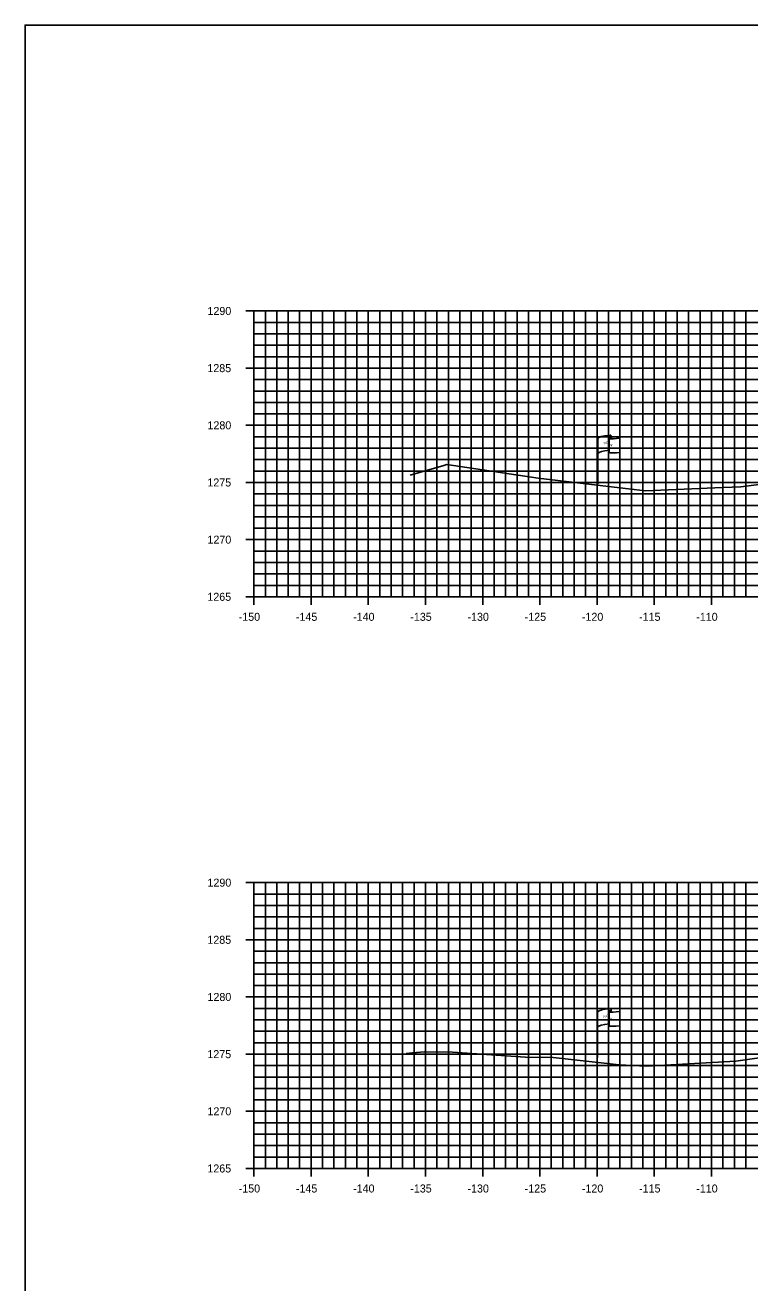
# Model space of a CAD drawing. Extents: x 674939 to 678919, y 750652 to 765176.
# Drawn here: x 678578.5 to 678641.9, y 762996.3 to 763106.3 of the extents above; entities that cross this region are included whole.
import ezdxf

# ---------------------------------------------------------------- set-up
doc = ezdxf.new("R2010")
doc.units = 0
for name, color, linetype in [('R_Axis', 7, 'Continuous'), ('R_Axis Annot', 7, 'Continuous'), ('R_Exist Surface', 7, 'Continuous'), ('R_Grid', 7, 'Continuous'), ('R_No Plot', 7, 'Continuous'), ('S_EXIST_ROW', 7, 'Continuous')]:
    doc.layers.add(name, color=color, linetype=linetype)

msp = doc.modelspace()

# ---------------------------------------------------------------- linework, layer by layer
at = {"layer": 'R_Axis'}
for p, q in [((678597.83, 763081.29), (678599.23, 763081.29)), ((678598.53, 763056.29), (678598.53, 763081.29)), ((678598.53, 763080.29), (678598.88, 763080.29)), ((678598.53, 763079.29), (678598.88, 763079.29)), ((678598.53, 763078.29), (678598.88, 763078.29)), ((678598.53, 763077.29), (678598.88, 763077.29)), ((678597.83, 763076.29), (678599.23, 763076.29)), ((678598.53, 763075.29), (678598.88, 763075.29)), ((678598.53, 763074.29), (678598.88, 763074.29)), ((678598.53, 763073.29), (678598.88, 763073.29)), ((678598.53, 763072.29), (678598.88, 763072.29)), ((678597.83, 763071.29), (678599.23, 763071.29)), ((678598.53, 763070.29), (678598.88, 763070.29)), ((678598.53, 763069.29), (678598.88, 763069.29)), ((678598.53, 763068.29), (678598.88, 763068.29)), ((678598.53, 763067.29), (678598.88, 763067.29)), ((678597.83, 763066.29), (678599.23, 763066.29)), ((678598.53, 763065.29), (678598.88, 763065.29)), ((678598.53, 763064.29), (678598.88, 763064.29)), ((678598.53, 763063.29), (678598.88, 763063.29)), ((678597.83, 763061.29), (678599.23, 763061.29)), ((678598.53, 763062.29), (678598.88, 763062.29)), ((678598.53, 763060.29), (678598.88, 763060.29)), ((678598.53, 763059.29), (678598.88, 763059.29)), ((678598.53, 763058.29), (678598.88, 763058.29)), ((678598.53, 763057.29), (678598.88, 763057.29)), ((678598.53, 763055.59), (678598.53, 763056.99)), ((678603.53, 763055.59), (678603.53, 763056.99)), ((678608.53, 763055.59), (678608.53, 763056.99)), ((678613.53, 763055.59), (678613.53, 763056.99)), ((678618.53, 763055.59), (678618.53, 763056.99)), ((678623.53, 763055.59), (678623.53, 763056.99)), ((678628.53, 763055.59), (678628.53, 763056.99)), ((678633.53, 763055.59), (678633.53, 763056.99)), ((678638.53, 763055.59), (678638.53, 763056.99)), ((678597.83, 763056.29), (678599.23, 763056.29)), ((678598.53, 763056.29), (678898.53, 763056.29)), ((678597.83, 763031.29), (678599.23, 763031.29)), ((678598.53, 763006.29), (678598.53, 763031.29)), ((678598.53, 763030.29), (678598.88, 763030.29)), ((678598.53, 763029.29), (678598.88, 763029.29)), ((678598.53, 763028.29), (678598.88, 763028.29)), ((678598.53, 763027.29), (678598.88, 763027.29)), ((678597.83, 763026.29), (678599.23, 763026.29)), ((678598.53, 763025.29), (678598.88, 763025.29)), ((678598.53, 763024.29), (678598.88, 763024.29)), ((678598.53, 763023.29), (678598.88, 763023.29)), ((678598.53, 763022.29), (678598.88, 763022.29)), ((678597.83, 763021.29), (678599.23, 763021.29)), ((678598.53, 763020.29), (678598.88, 763020.29)), ((678598.53, 763019.29), (678598.88, 763019.29)), ((678598.53, 763018.29), (678598.88, 763018.29)), ((678598.53, 763017.29), (678598.88, 763017.29)), ((678597.83, 763016.29), (678599.23, 763016.29)), ((678598.53, 763015.29), (678598.88, 763015.29)), ((678598.53, 763014.29), (678598.88, 763014.29)), ((678598.53, 763013.29), (678598.88, 763013.29)), ((678598.53, 763012.29), (678598.88, 763012.29)), ((678597.83, 763011.29), (678599.23, 763011.29)), ((678598.53, 763010.29), (678598.88, 763010.29)), ((678598.53, 763009.29), (678598.88, 763009.29)), ((678598.53, 763008.29), (678598.88, 763008.29)), ((678597.83, 763006.29), (678599.23, 763006.29)), ((678598.53, 763007.29), (678598.88, 763007.29)), ((678598.53, 763005.59), (678598.53, 763006.99)), ((678598.53, 763006.29), (678898.53, 763006.29)), ((678603.53, 763005.59), (678603.53, 763006.99)), ((678608.53, 763005.59), (678608.53, 763006.99)), ((678613.53, 763005.59), (678613.53, 763006.99)), ((678618.53, 763005.59), (678618.53, 763006.99)), ((678623.53, 763005.59), (678623.53, 763006.99)), ((678628.53, 763005.59), (678628.53, 763006.99)), ((678633.53, 763005.59), (678633.53, 763006.99)), ((678638.53, 763005.59), (678638.53, 763006.99))]:
    msp.add_line(p, q, dxfattribs=at)
at = {"layer": 'R_Exist Surface'}
for points in [[(678612.19, 763066.93), (678615.12, 763067.77), (678615.39, 763067.85), (678619.67, 763067.21), (678623.37, 763066.68), (678628.54, 763066.05), (678632.76, 763065.57), (678638.83, 763065.83), (678641.1, 763065.92), (678643.85, 763066.27)], [(678611.83, 763016.35), (678611.9, 763016.34), (678612.09, 763016.37), (678612.4, 763016.41), (678613.45, 763016.5), (678615.88, 763016.46), (678622.28, 763016.04), (678624.68, 763015.99), (678630.45, 763015.37), (678632.82, 763015.24), (678633.92, 763015.31), (678640.67, 763015.67), (678645.39, 763016.36)]]:
    msp.add_lwpolyline(points, dxfattribs=at)
at = {"layer": 'R_Grid'}
for p, q in [((678598.53, 763081.29), (678898.53, 763081.29)), ((678598.53, 763056.29), (678598.53, 763081.29)), ((678599.53, 763056.29), (678599.53, 763081.29)), ((678600.53, 763056.29), (678600.53, 763081.29)), ((678601.53, 763056.29), (678601.53, 763081.29)), ((678602.53, 763056.29), (678602.53, 763081.29)), ((678603.53, 763056.29), (678603.53, 763081.29)), ((678604.53, 763056.29), (678604.53, 763081.29)), ((678605.53, 763056.29), (678605.53, 763081.29)), ((678606.53, 763056.29), (678606.53, 763081.29)), ((678607.53, 763056.29), (678607.53, 763081.29)), ((678608.53, 763056.29), (678608.53, 763081.29)), ((678609.53, 763056.29), (678609.53, 763081.29)), ((678610.53, 763056.29), (678610.53, 763081.29)), ((678611.53, 763056.29), (678611.53, 763081.29)), ((678612.53, 763056.29), (678612.53, 763081.29)), ((678613.53, 763056.29), (678613.53, 763081.29)), ((678614.53, 763056.29), (678614.53, 763081.29)), ((678615.53, 763056.29), (678615.53, 763081.29)), ((678616.53, 763056.29), (678616.53, 763081.29)), ((678617.53, 763056.29), (678617.53, 763081.29)), ((678618.53, 763056.29), (678618.53, 763081.29)), ((678619.53, 763056.29), (678619.53, 763081.29)), ((678620.53, 763056.29), (678620.53, 763081.29)), ((678621.53, 763056.29), (678621.53, 763081.29)), ((678622.53, 763056.29), (678622.53, 763081.29)), ((678623.53, 763056.29), (678623.53, 763081.29)), ((678624.53, 763056.29), (678624.53, 763081.29)), ((678625.53, 763056.29), (678625.53, 763081.29)), ((678626.53, 763056.29), (678626.53, 763081.29)), ((678627.53, 763056.29), (678627.53, 763081.29)), ((678628.53, 763056.29), (678628.53, 763081.29)), ((678629.53, 763056.29), (678629.53, 763081.29)), ((678630.53, 763056.29), (678630.53, 763081.29)), ((678631.53, 763056.29), (678631.53, 763081.29)), ((678632.53, 763056.29), (678632.53, 763081.29)), ((678633.53, 763056.29), (678633.53, 763081.29)), ((678634.53, 763056.29), (678634.53, 763081.29)), ((678635.53, 763056.29), (678635.53, 763081.29)), ((678636.53, 763056.29), (678636.53, 763081.29)), ((678637.53, 763056.29), (678637.53, 763081.29)), ((678638.53, 763056.29), (678638.53, 763081.29)), ((678639.53, 763056.29), (678639.53, 763081.29)), ((678640.53, 763056.29), (678640.53, 763081.29)), ((678641.53, 763056.29), (678641.53, 763081.29)), ((678598.53, 763080.29), (678898.53, 763080.29)), ((678598.53, 763079.29), (678898.53, 763079.29)), ((678598.53, 763078.29), (678898.53, 763078.29)), ((678598.53, 763077.29), (678898.53, 763077.29)), ((678598.53, 763076.29), (678898.53, 763076.29)), ((678598.53, 763075.29), (678898.53, 763075.29)), ((678598.53, 763074.29), (678898.53, 763074.29)), ((678598.53, 763073.29), (678898.53, 763073.29)), ((678598.53, 763072.29), (678898.53, 763072.29)), ((678598.53, 763071.29), (678898.53, 763071.29)), ((678598.53, 763070.29), (678898.53, 763070.29)), ((678598.53, 763069.29), (678898.53, 763069.29)), ((678598.53, 763068.29), (678898.53, 763068.29)), ((678598.53, 763067.29), (678898.53, 763067.29)), ((678598.53, 763066.29), (678898.53, 763066.29)), ((678598.53, 763065.29), (678898.53, 763065.29)), ((678598.53, 763064.29), (678898.53, 763064.29)), ((678598.53, 763063.29), (678898.53, 763063.29)), ((678598.53, 763062.29), (678898.53, 763062.29)), ((678598.53, 763061.29), (678898.53, 763061.29)), ((678598.53, 763060.29), (678898.53, 763060.29)), ((678598.53, 763059.29), (678898.53, 763059.29)), ((678598.53, 763058.29), (678898.53, 763058.29)), ((678598.53, 763057.29), (678898.53, 763057.29)), ((678598.53, 763056.29), (678898.53, 763056.29)), ((678598.53, 763031.29), (678898.53, 763031.29)), ((678598.53, 763006.29), (678598.53, 763031.29)), ((678599.53, 763006.29), (678599.53, 763031.29)), ((678600.53, 763006.29), (678600.53, 763031.29)), ((678601.53, 763006.29), (678601.53, 763031.29)), ((678602.53, 763006.29), (678602.53, 763031.29)), ((678603.53, 763006.29), (678603.53, 763031.29)), ((678604.53, 763006.29), (678604.53, 763031.29)), ((678605.53, 763006.29), (678605.53, 763031.29)), ((678606.53, 763006.29), (678606.53, 763031.29)), ((678607.53, 763006.29), (678607.53, 763031.29)), ((678608.53, 763006.29), (678608.53, 763031.29)), ((678609.53, 763006.29), (678609.53, 763031.29)), ((678610.53, 763006.29), (678610.53, 763031.29)), ((678611.53, 763006.29), (678611.53, 763031.29)), ((678612.53, 763006.29), (678612.53, 763031.29)), ((678613.53, 763006.29), (678613.53, 763031.29)), ((678614.53, 763006.29), (678614.53, 763031.29)), ((678615.53, 763006.29), (678615.53, 763031.29)), ((678616.53, 763006.29), (678616.53, 763031.29)), ((678617.53, 763006.29), (678617.53, 763031.29)), ((678618.53, 763006.29), (678618.53, 763031.29)), ((678619.53, 763006.29), (678619.53, 763031.29)), ((678620.53, 763006.29), (678620.53, 763031.29)), ((678621.53, 763006.29), (678621.53, 763031.29)), ((678622.53, 763006.29), (678622.53, 763031.29)), ((678623.53, 763006.29), (678623.53, 763031.29)), ((678624.53, 763006.29), (678624.53, 763031.29)), ((678625.53, 763006.29), (678625.53, 763031.29)), ((678626.53, 763006.29), (678626.53, 763031.29)), ((678627.53, 763006.29), (678627.53, 763031.29)), ((678628.53, 763006.29), (678628.53, 763031.29)), ((678629.53, 763006.29), (678629.53, 763031.29)), ((678630.53, 763006.29), (678630.53, 763031.29)), ((678631.53, 763006.29), (678631.53, 763031.29)), ((678632.53, 763006.29), (678632.53, 763031.29)), ((678633.53, 763006.29), (678633.53, 763031.29)), ((678634.53, 763006.29), (678634.53, 763031.29)), ((678635.53, 763006.29), (678635.53, 763031.29)), ((678636.53, 763006.29), (678636.53, 763031.29)), ((678637.53, 763006.29), (678637.53, 763031.29)), ((678638.53, 763006.29), (678638.53, 763031.29)), ((678639.53, 763006.29), (678639.53, 763031.29)), ((678640.53, 763006.29), (678640.53, 763031.29)), ((678641.53, 763006.29), (678641.53, 763031.29)), ((678598.53, 763030.29), (678898.53, 763030.29)), ((678598.53, 763029.29), (678898.53, 763029.29)), ((678598.53, 763028.29), (678898.53, 763028.29)), ((678598.53, 763027.29), (678898.53, 763027.29)), ((678598.53, 763026.29), (678898.53, 763026.29)), ((678598.53, 763025.29), (678898.53, 763025.29)), ((678598.53, 763024.29), (678898.53, 763024.29)), ((678598.53, 763023.29), (678898.53, 763023.29)), ((678598.53, 763022.29), (678898.53, 763022.29)), ((678598.53, 763021.29), (678898.53, 763021.29)), ((678598.53, 763020.29), (678898.53, 763020.29)), ((678598.53, 763019.29), (678898.53, 763019.29)), ((678598.53, 763018.29), (678898.53, 763018.29)), ((678598.53, 763017.29), (678898.53, 763017.29)), ((678598.53, 763016.29), (678898.53, 763016.29)), ((678598.53, 763015.29), (678898.53, 763015.29)), ((678598.53, 763014.29), (678898.53, 763014.29)), ((678598.53, 763013.29), (678898.53, 763013.29)), ((678598.53, 763012.29), (678898.53, 763012.29)), ((678598.53, 763011.29), (678898.53, 763011.29)), ((678598.53, 763010.29), (678898.53, 763010.29)), ((678598.53, 763009.29), (678898.53, 763009.29)), ((678598.53, 763008.29), (678898.53, 763008.29)), ((678598.53, 763007.29), (678898.53, 763007.29)), ((678598.53, 763006.29), (678898.53, 763006.29))]:
    msp.add_line(p, q, dxfattribs=at)
at = {"layer": 'R_No Plot'}
msp.add_lwpolyline([(678578.53, 762886.29), (678918.53, 762886.29), (678918.53, 763106.29), (678578.53, 763106.29)], close=True, dxfattribs=at)
at = {"layer": 'S_EXIST_ROW'}
for p, q in [((678628.6, 763066.15), (678628.6, 763070.1)), ((678629.6, 763070.2), (678629.6, 763070.19)), ((678629.6, 763070.19), (678629.6, 763068.96)), ((678629.76, 763070.36), (678629.76, 763070.12)), ((678630.53, 763070.16), (678630.53, 763068.92)), ((678628.58, 763016), (678628.58, 763019.95)), ((678629.58, 763020.04), (678629.58, 763020.03)), ((678629.58, 763020.03), (678629.58, 763018.8)), ((678629.75, 763020.2), (678629.75, 763019.96)), ((678630.51, 763020.01), (678630.51, 763018.77))]:
    msp.add_line(p, q, dxfattribs=at)
for centre, radius, start, end in [((678629.67, 763070.2), 0.078, 88.6458, 274.2828), ((678629.68, 763070.36), 0.0783, 263.0712, 93.9564), ((678629.67, 763068.96), 0.0783, 180, 273.9564), ((678629.66, 763020.04), 0.078, 88.6458, 274.2828), ((678629.67, 763020.2), 0.0783, 263.0712, 93.9564), ((678629.66, 763018.8), 0.0783, 180, 273.9564)]:
    msp.add_arc(centre, radius, start, end, dxfattribs=at)
for centre, major_axis, ratio, start_param, end_param in [((678630.18, 763070.15), (-1.58, -0.04), 0.19887, 5.030368, 6.283185), ((678630.89, 763070.26), (-1.23, -0.13), 0.052933, 0.159456, 1.268315), ((678630.18, 763068.83), (-1.58, -0.04), 0.19887, 5.083035, 6.194897), ((678630.89, 763069.02), (-1.23, -0.13), 0.052933, 0.159456, 1.268315), ((678630.17, 763019.99), (-1.58, -0.04), 0.19887, 5.030368, 6.283185), ((678630.87, 763020.11), (-1.23, -0.13), 0.052933, 0.159456, 1.268315), ((678630.16, 763018.67), (-1.58, -0.04), 0.19887, 5.083035, 6.194897), ((678630.87, 763018.87), (-1.23, -0.13), 0.052933, 0.159456, 1.268315)]:
    msp.add_ellipse(centre, major_axis=major_axis, ratio=ratio, start_param=start_param, end_param=end_param, dxfattribs=at)

# ---------------------------------------------------------------- texts
at = {"layer": 'R_Axis Annot'}
for s, p in [('1290', (678594.47, 763080.94)), ('1285', (678594.46, 763075.94)), ('1280', (678594.47, 763070.94)), ('1275', (678594.46, 763065.94)), ('1270', (678594.47, 763060.94)), ('1265', (678594.46, 763055.94)), ('-150', (678597.2, 763054.19)), ('-145', (678602.2, 763054.19)), ('-140', (678607.2, 763054.19)), ('-135', (678612.2, 763054.19)), ('-130', (678617.2, 763054.19)), ('-125', (678622.2, 763054.19)), ('-120', (678627.2, 763054.19)), ('-115', (678632.2, 763054.19)), ('-110', (678637.2, 763054.19)), ('1290', (678594.47, 763030.94)), ('1285', (678594.46, 763025.94)), ('1280', (678594.47, 763020.94)), ('1275', (678594.46, 763015.94)), ('1270', (678594.47, 763010.94)), ('1265', (678594.46, 763005.94)), ('-150', (678597.2, 763004.19)), ('-145', (678602.2, 763004.19)), ('-140', (678607.2, 763004.19)), ('-135', (678612.2, 763004.19)), ('-130', (678617.2, 763004.19)), ('-125', (678622.2, 763004.19)), ('-120', (678627.2, 763004.19)), ('-115', (678632.2, 763004.19)), ('-110', (678637.2, 763004.19))]:
    msp.add_text(s, height=0.7, dxfattribs=at).set_placement(p)
at = {"layer": 'S_EXIST_ROW'}
for s, height, rotation, p in [('DWB 11-9-07', 0.01, 90, (678629.76, 763070.12)), ('R ', 0.2, 9.9884, (678629.12, 763069.61)), (' O', 0.2, 9.9884, (678629.27, 763069.65)), ('W', 0.2, 351.1788, (678629.59, 763069.48)), ('DWB 11-9-07', 0.01, 5.0717, (678630.43, 763068.92)), ('DWB 11-9-07', 0.01, 90, (678628.6, 763066.16)), ('R ', 0.2, 9.9884, (678629.1, 763019.45)), (' O', 0.2, 9.9884, (678629.25, 763019.5)), ('W', 0.2, 351.1788, (678629.58, 763019.33)), ('DWB 11-9-07', 0.01, 90, (678629.75, 763019.96)), ('DWB 11-9-07', 0.01, 5.0717, (678630.41, 763018.76)), ('DWB 11-9-07', 0.01, 90, (678628.58, 763016))]:
    msp.add_text(s, height=height, rotation=rotation, dxfattribs=at).set_placement(p)

doc.saveas('drawing.dxf')
